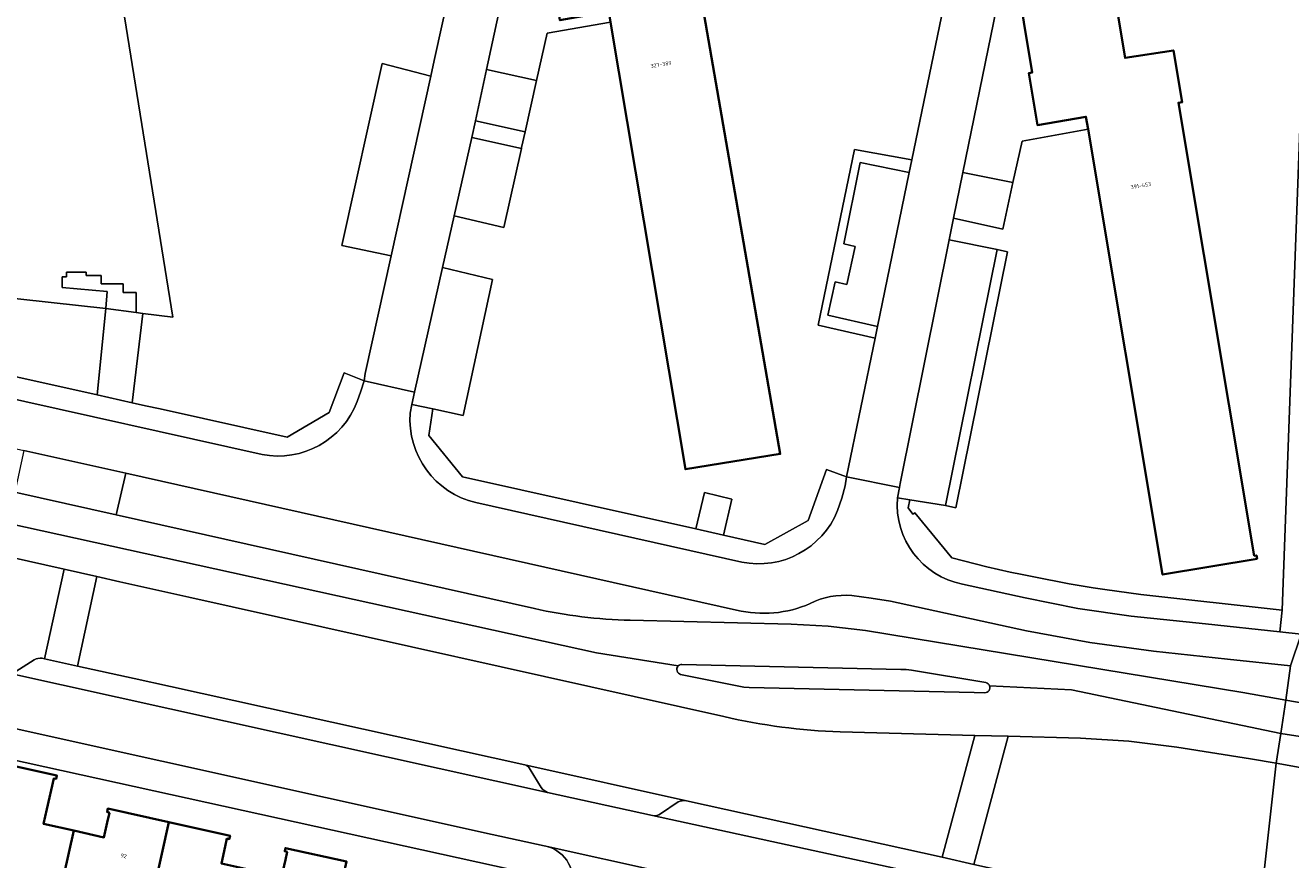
# Model space of a CAD drawing. Header units: metres. Extents: x 197700 to 204338, y 317132 to 325229.
# Tile 864 of 1056: x 203250 to 203368, y 320158 to 320236. Entities that reach past the tile are written whole.
import ezdxf
from ezdxf.enums import TextEntityAlignment as Align

# ---------------------------------------------------------------- set-up
doc = ezdxf.new("R2010")
doc.units = ezdxf.units.M
for name, color, linetype, lineweight in [('B-WE-GR-BEPLANTING_CULTUUR_HEESTERS-GV', 90, 'Continuous', 18), ('B-WE-IE-TERREINAFSCHEIDING_KUNSTMATIG_HEKWERK-G', 20, 'IE-TERREINAFSCHEIDING-KUNSTMATIG', 18), ('B-WE-OG-BEBOUWING-GV', 7, 'Continuous', 35), ('B-WE-OG-BEBOUWING-T18', 10, 'Continuous', 18), ('B-WE-OG-TERREIN_CULTUURSCHEIDING-GV', 7, 'Continuous', 18), ('B-WE-OG-TERREIN_ERF-GV', 7, 'Continuous', 18), ('B-WE-VH-VERHARDING_ASFALT-GV', 252, 'Continuous', 18), ('B-WE-VH-VERHARDING_BETONSTRAATSTEEN-GV', 252, 'Continuous', 18), ('B-WE-VH-VERHARDING_HALFVERHARDING-GV', 252, 'Continuous', 18), ('B-WE-VH-VERHARDING_OPEN-GV', 252, 'Continuous', 18), ('B-WE-VH-VERHARDING_TEGEL-GV', 252, 'Continuous', 18)]:
    doc.layers.add(name, color=color, linetype=linetype, lineweight=lineweight)
doc.styles.add('NLCS-ISO-M200-T18', font='NLCS-ISO.ttf', dxfattribs={"height": 0.36})
doc.linetypes.add('IE-TERREINAFSCHEIDING-KUNSTMATIG', pattern='A,4,[82,NLCS.SHX,S=0.75,R=90,X=0,Y=0],4,-2', length=10)

msp = doc.modelspace()

# ---------------------------------------------------------------- linework, layer by layer
at = {"layer": 'B-WE-GR-BEPLANTING_CULTUUR_HEESTERS-GV'}
for points in [[(203329.403, 320207.882), (203324.747, 320208.923), (203325.437, 320212.068), (203326.517, 320211.817), (203327.292, 320215.349), (203326.234, 320215.612), (203327.764, 320223.216), (203332.365, 320222.281), (203332.612, 320223.481), (203327.244, 320224.433), (203323.862, 320207.996), (203329.178, 320206.786)], [(203335.745, 320191.129), (203336.724, 320190.923), (203341.556, 320214.873), (203340.578, 320215.084)]]:
    msp.add_lwpolyline(points, close=True, dxfattribs=at)
for points in [[(203311.541, 320163.516), (203296.439, 320166.876)], [(203296.951, 320166.451), (203297.971, 320164.75)], [(203298.556, 320164.284), (203308.368, 320162.139)], [(203309.124, 320162.291), (203310.782, 320163.419)]]:
    msp.add_lwpolyline(points, dxfattribs=at)
for points in [[(203296.439, 320166.876, -0.2062812), (203296.951, 320166.451)], [(203297.971, 320164.75, 0.1094174), (203298.556, 320164.284)], [(203310.782, 320163.419, -0.1629376), (203311.541, 320163.516)], [(203308.368, 320162.139, 0.1841298), (203309.124, 320162.291)]]:
    msp.add_lwpolyline(points, format="xyb", dxfattribs=at)
at = {"layer": 'B-WE-IE-TERREINAFSCHEIDING_KUNSTMATIG_HEKWERK-G'}
for points in [[(203263.545, 320208.752), (203257.273, 320247.723)], [(203236.247, 320211.874), (203257.29, 320209.565)], [(203257.29, 320209.565), (203256.462, 320201.477)], [(203259.751, 320200.744), (203260.746, 320209.086)], [(203260.746, 320209.086), (203263.545, 320208.752)]]:
    msp.add_lwpolyline(points, dxfattribs=at)
at = {"layer": 'B-WE-OG-BEBOUWING-GV'}
for points in [[(203292.196, 320284.131), (203291.903, 320284.081), (203291.968, 320283.776), (203292.212, 320283.828), (203299.236, 320241.439), (203298.93, 320241.389), (203299.723, 320236.527), (203304.288, 320237.329), (203304.453, 320236.345), (203311.451, 320194.526), (203320.303, 320195.966), (203312.927, 320238.634), (203313.252, 320238.691), (203312.41, 320243.508), (203307.884, 320242.768), (203300.735, 320285.576)], [(203349.072, 320226.32), (203356.028, 320184.683), (203364.861, 320186.16), (203364.799, 320186.472), (203364.603, 320186.433), (203357.519, 320228.8), (203357.854, 320228.856), (203357.044, 320233.696), (203352.527, 320232.996), (203345.391, 320275.753), (203336.804, 320274.333), (203336.588, 320274.297), (203336.65, 320273.996), (203336.846, 320274.037), (203343.857, 320231.636), (203343.55, 320231.586), (203344.334, 320226.712), (203348.875, 320227.502)], [(203252.905, 320154.487), (203254.291, 320160.725), (203251.476, 320161.355), (203251.785, 320162.737), (203252.428, 320165.61), (203252.643, 320165.562), (203252.713, 320165.874), (203246.636, 320167.235), (203246.572, 320166.921), (203246.78, 320166.877), (203246.111, 320163.86), (203244.354, 320164.249), (203243.51, 320160.438), (203245.286, 320160.053), (203244.636, 320157.145), (203250.179, 320155.906), (203250.007, 320155.135)], [(203254.291, 320160.725), (203252.905, 320154.487), (203252.409, 320152.256), (203260.708, 320150.412), (203261.201, 320152.632), (203263.177, 320161.523), (203257.464, 320162.792), (203257.408, 320162.475), (203257.62, 320162.387), (203257.415, 320161.475), (203257.106, 320160.094)], [(203269.508, 320150.774), (203270.9, 320157.042), (203268.089, 320157.666), (203268.438, 320159.238), (203268.605, 320159.989), (203268.82, 320159.942), (203268.889, 320160.254), (203263.177, 320161.523), (203261.201, 320152.632)], [(203270.9, 320157.042), (203269.508, 320150.774), (203277.802, 320148.92), (203279.779, 320157.836), (203274.073, 320159.101), (203274.009, 320158.794), (203274.226, 320158.73), (203274.061, 320157.988), (203273.712, 320156.417)]]:
    msp.add_lwpolyline(points, close=True, dxfattribs=at)
at = {"layer": 'B-WE-OG-TERREIN_CULTUURSCHEIDING-GV'}
for points in [[(203353.988, 320182.813), (203367.21, 320181.356), (203370.935, 320283.303)], [(203345.391, 320275.753), (203352.527, 320232.996), (203357.044, 320233.696), (203357.854, 320228.856), (203357.519, 320228.8), (203364.603, 320186.433), (203364.799, 320186.472), (203364.861, 320186.16), (203356.028, 320184.683), (203349.072, 320226.32), (203342.904, 320225.226), (203342.047, 320221.333), (203341.091, 320216.987), (203336.503, 320217.999), (203336.093, 320215.992), (203340.578, 320215.084), (203341.556, 320214.873), (203336.724, 320190.923), (203335.745, 320191.129), (203332.403, 320191.661), (203332.253, 320190.909), (203332.703, 320190.324), (203332.876, 320190.45), (203336.33, 320186.229)], [(203230.833, 320245.195), (203236.247, 320211.874), (203257.29, 320209.565), (203257.408, 320211.138), (203253.192, 320211.519), (203253.192, 320211.831), (203253.192, 320212.529), (203253.625, 320212.529), (203253.625, 320212.961), (203255.45, 320212.961), (203255.45, 320212.649), (203256.844, 320212.649), (203256.844, 320211.856), (203258.91, 320211.856), (203258.91, 320211.062), (203260.111, 320211.062), (203260.111, 320209.174), (203260.746, 320209.086), (203263.545, 320208.752), (203257.273, 320247.723)], [(203257.273, 320247.723), (203263.545, 320208.752), (203260.746, 320209.086), (203259.751, 320200.744)], [(203259.751, 320200.744), (203261.007, 320200.464), (203262.358, 320200.163), (203274.22, 320197.518), (203278.154, 320199.825), (203279.545, 320203.537), (203281.425, 320202.799), (203281.533, 320203.492), (203283.955, 320214.486), (203279.348, 320215.459), (203283.114, 320232.462), (203287.661, 320231.305), (203287.977, 320232.742), (203291.092, 320246.878)], [(203312.927, 320238.634), (203320.303, 320195.966), (203311.451, 320194.526), (203304.453, 320236.345), (203298.521, 320235.318), (203297.535, 320230.894), (203296.463, 320226.084), (203296.139, 320224.628), (203296.119, 320224.539), (203294.492, 320217.137), (203289.833, 320218.232), (203288.747, 320213.384), (203293.419, 320212.274), (203290.68, 320199.55), (203287.854, 320200.181), (203287.461, 320197.675), (203290.618, 320193.832), (203312.416, 320188.948), (203313.229, 320192.341), (203315.796, 320191.725), (203314.992, 320188.371), (203318.87, 320187.502), (203322.909, 320189.733), (203324.641, 320194.495), (203326.509, 320193.815), (203329.178, 320206.786), (203323.862, 320207.996), (203327.244, 320224.433), (203332.612, 320223.481), (203335.555, 320237.791)], [(203251.33, 320176.849), (203251.564, 320176.797), (203253.404, 320185.176), (203140.58, 320210.49)], [(203316.211, 320181.353), (203259.159, 320194.156), (203258.26, 320190.25), (203297.331, 320181.494)], [(203256.443, 320184.494), (203254.632, 320176.119), (203259.945, 320174.944), (203263.316, 320174.199), (203296.439, 320166.876), (203311.541, 320163.516), (203335.432, 320158.232), (203338.498, 320169.639), (203325.919, 320169.96)], [(203315.029, 320171.39), (203265.034, 320182.571), (203261.964, 320183.257), (203261.665, 320183.324), (203258.606, 320184.009), (203256.443, 320184.494)], [(203306.276, 320180.409), (203321.319, 320180.037), (203324.799, 320179.849), (203328.261, 320179.444), (203363.544, 320173.635), (203367.566, 320172.934), (203367.986, 320176.127), (203362.094, 320176.765), (203355.187, 320177.506), (203349.224, 320178.321), (203343.306, 320179.414), (203330.602, 320182.176), (203328.808, 320182.485), (203327.003, 320182.706)], [(203248.883, 320175.598), (203250.596, 320176.687)]]:
    msp.add_lwpolyline(points, dxfattribs=at)
for points in [[(203245.401, 320203.943), (203256.462, 320201.477), (203257.29, 320209.565), (203236.247, 320211.874), (203230.833, 320245.195), (203231.506, 320245.259), (203231.274, 320247.09), (203228.744, 320246.791), (203227.944, 320243.246), (203227.181, 320239.85), (203227.344, 320235.31), (203227.926, 320230.579), (203228.939, 320224.566), (203229.569, 320218.367), (203229.668, 320213.049), (203228.901, 320207.656), (203240.374, 320205.074), (203241.067, 320208.154), (203241.945, 320207.957), (203241.471, 320205.851), (203244.008, 320205.281), (203244.462, 320207.298), (203245.34, 320207.1), (203244.666, 320204.108)], [(203338.398, 320157.576), (203357.662, 320153.315), (203361.391, 320152.49), (203362.725, 320152.417), (203364.983, 320152.152), (203366.66, 320167.041), (203364.255, 320167.432), (203357.37, 320168.549), (203352.88, 320169.096), (203348.368, 320169.388), (203341.618, 320169.56)]]:
    msp.add_lwpolyline(points, close=True, dxfattribs=at)
for points in [[(203336.33, 320186.229, 0.032735), (203353.988, 320182.813)], [(203323.116, 320181.968, -0.1631974), (203316.211, 320181.353)], [(203327.003, 320182.706, 0.1441019), (203323.116, 320181.968)], [(203297.331, 320181.494, 0.048193), (203306.276, 320180.409)], [(203250.596, 320176.687, -0.2034722), (203251.33, 320176.849)], [(203325.919, 320169.96, -0.04759), (203315.029, 320171.39)]]:
    msp.add_lwpolyline(points, format="xyb", dxfattribs=at)
at = {"layer": 'B-WE-OG-TERREIN_ERF-GV'}
for points in [[(203297.011, 320156.679), (203244.773, 320168.207)], [(203246.636, 320167.235), (203252.713, 320165.874), (203252.643, 320165.562), (203252.428, 320165.61), (203251.785, 320162.737), (203251.476, 320161.355), (203254.291, 320160.725), (203257.106, 320160.094), (203257.415, 320161.475), (203257.62, 320162.387), (203257.408, 320162.475), (203257.464, 320162.792), (203263.177, 320161.523), (203268.889, 320160.254), (203268.82, 320159.942), (203268.605, 320159.989), (203268.438, 320159.238), (203268.089, 320157.666)], [(203274.061, 320157.988), (203274.226, 320158.73), (203274.009, 320158.794), (203274.073, 320159.101), (203279.779, 320157.836)]]:
    msp.add_lwpolyline(points, dxfattribs=at)
at = {"layer": 'B-WE-VH-VERHARDING_ASFALT-GV'}
for points in [[(203095.439, 320229.303), (203096.217, 320229.135), (203119.205, 320223.961), (203126.475, 320222.343), (203152.51, 320210.936), (203152.453, 320210.78), (203155.768, 320209.821), (203303.148, 320177.362), (203310.775, 320176.127)], [(203094.327, 320228.363), (203093.871, 320228.461), (203093.21, 320224.504), (203097.136, 320223.631), (203103.133, 320222.298), (203103.957, 320222.115), (203113.876, 320219.9), (203117.727, 320218.769), (203121.468, 320217.311), (203131.548, 320212.901), (203133.429, 320212.227), (203135.348, 320211.664), (203139.001, 320210.844), (203140.58, 320210.49), (203253.404, 320185.176), (203256.443, 320184.494), (203258.606, 320184.009), (203261.665, 320183.324), (203261.964, 320183.257), (203265.034, 320182.571), (203315.029, 320171.39)], [(203310.775, 320176.127), (203303.148, 320177.362), (203155.768, 320209.821), (203152.453, 320210.78), (203152.437, 320210.736), (203136.719, 320214.342), (203119.154, 320221.994), (203095.191, 320227.32)], [(203271.886, 320195.903), (203246.479, 320201.574), (203226.373, 320206.093), (203201.674, 320211.626), (203181.759, 320216.073), (203157.384, 320221.555)], [(203155.916, 320217.258), (203249.63, 320196.274), (203259.159, 320194.156), (203316.211, 320181.353)], [(203297.331, 320181.494), (203258.26, 320190.25), (203248.774, 320192.379), (203161.839, 320211.834)], [(203285.722, 320199.787), (203285.877, 320200.576), (203286.138, 320201.742), (203281.425, 320202.799), (203281.128, 320201.815), (203280.763, 320200.856)], [(203331.252, 320191.844), (203331.449, 320192.826), (203326.509, 320193.815), (203326.386, 320192.98), (203326.059, 320191.809), (203325.667, 320190.66)], [(203316.708, 320185.852), (203291.864, 320191.405)], [(203327.003, 320182.706), (203328.808, 320182.485), (203330.602, 320182.176), (203343.306, 320179.414), (203349.224, 320178.321), (203355.187, 320177.506), (203362.094, 320176.765), (203367.986, 320176.127), (203368.981, 320179.096), (203366.991, 320179.31), (203360.033, 320180.057), (203353.089, 320180.798), (203348.123, 320181.511), (203343.203, 320182.492), (203337.329, 320183.781)], [(203339.872, 320174.271), (203347.537, 320173.902), (203367.088, 320169.826), (203367.566, 320172.934), (203363.544, 320173.635), (203328.261, 320179.444), (203324.799, 320179.849), (203321.319, 320180.037), (203306.276, 320180.409)], [(203368.981, 320179.096), (203367.986, 320176.127), (203367.566, 320172.934), (203378.16, 320171.086), (203378.3, 320176.068), (203378.189, 320179.253)], [(203311.112, 320176.277), (203331.572, 320175.794), (203332.075, 320175.791), (203332.576, 320175.742), (203339.514, 320174.569)], [(203298.527, 320159.248), (203309.203, 320156.88), (203315.065, 320155.564), (203361.254, 320145.357), (203362.725, 320152.417), (203361.391, 320152.49), (203357.662, 320153.315), (203357.262, 320151.495), (203308.368, 320162.139), (203298.556, 320164.284), (203248.216, 320175.455), (203247.611, 320175.59), (203246.842, 320170.691), (203246.915, 320170.676), (203293.38, 320160.37), (203298.256, 320159.308)], [(203339.423, 320173.631), (203338.415, 320173.647), (203317.404, 320174.121), (203316.908, 320174.136), (203316.421, 320174.231), (203310.997, 320175.332)], [(203325.919, 320169.96), (203338.498, 320169.639), (203341.604, 320169.56), (203341.618, 320169.56), (203348.368, 320169.388), (203352.88, 320169.096), (203357.37, 320168.549), (203364.255, 320167.432), (203366.66, 320167.041), (203367.088, 320169.826), (203347.537, 320173.902), (203339.872, 320174.271)], [(203400.681, 320166.464), (203387.744, 320169.295), (203381.62, 320170.461), (203378.16, 320171.086), (203367.566, 320172.934), (203367.088, 320169.826), (203374.356, 320168.677), (203379.97, 320167.657), (203393.535, 320165.007), (203400.794, 320163.449), (203409.124, 320161.419), (203413.09, 320160.559), (203418.012, 320159.939), (203423.937, 320159.27), (203434.241, 320158.831), (203441.712, 320158.763), (203448.368, 320158.967), (203452.941, 320159.228), (203459.908, 320159.705), (203467.351, 320160.42), (203473.983, 320161.374), (203481.047, 320162.6), (203484.054, 320163.181), (203485.578, 320163.531)], [(203485.578, 320163.531), (203484.054, 320163.181), (203481.047, 320162.6), (203473.983, 320161.374), (203467.351, 320160.42), (203459.908, 320159.705), (203452.941, 320159.228), (203448.368, 320158.967), (203441.712, 320158.763), (203434.241, 320158.831), (203423.937, 320159.27), (203418.012, 320159.939), (203413.09, 320160.559), (203409.124, 320161.419), (203400.794, 320163.449), (203393.535, 320165.007), (203379.97, 320167.657), (203374.356, 320168.677), (203367.088, 320169.826), (203366.66, 320167.041), (203377.477, 320165.086), (203380.873, 320164.457), (203386.56, 320163.41), (203397.525, 320160.998)]]:
    msp.add_lwpolyline(points, dxfattribs=at)
for points in [[(203280.763, 320200.856, -0.3645011), (203271.886, 320195.903)], [(203291.864, 320191.405, -0.3677855), (203285.722, 320199.787)], [(203337.329, 320183.781, -0.380465), (203331.252, 320191.844)], [(203325.667, 320190.66, -0.3612974), (203316.708, 320185.852)], [(203316.211, 320181.353, 0.1631974), (203323.116, 320181.968)], [(203323.116, 320181.968, -0.1441019), (203327.003, 320182.706)], [(203306.276, 320180.409, -0.048193), (203297.331, 320181.494)], [(203310.997, 320175.332, -0.5658228), (203310.775, 320176.127)], [(203310.775, 320176.127, -0.1954304), (203311.112, 320176.277)], [(203339.872, 320174.271, -0.5298126), (203339.423, 320173.631)], [(203339.514, 320174.569, -0.2622323), (203339.872, 320174.271)], [(203315.029, 320171.39, 0.04759), (203325.919, 320169.96)], [(203298.256, 320159.308, -0.0218845), (203298.527, 320159.248)]]:
    msp.add_lwpolyline(points, format="xyb", dxfattribs=at)
msp.add_lwpolyline([(203377.477, 320165.086), (203366.66, 320167.041), (203364.983, 320152.152), (203368.677, 320151.716), (203375.585, 320150.902)], close=True, dxfattribs=at)
at = {"layer": 'B-WE-VH-VERHARDING_BETONSTRAATSTEEN-GV'}
for points in [[(203289.833, 320218.232), (203291.48, 320225.561), (203291.815, 320227.108), (203292.856, 320231.924), (203296.06, 320246.747), (203292.925, 320265.848), (203288.099, 320264.98), (203288.517, 320262.451), (203290.829, 320248.469), (203291.004, 320247.413), (203291.092, 320246.878), (203287.977, 320232.742), (203287.661, 320231.305), (203283.955, 320214.486), (203281.533, 320203.492), (203281.425, 320202.799), (203286.138, 320201.742), (203288.747, 320213.384)], [(203336.503, 320217.999), (203337.381, 320222.294), (203340.523, 320237.664), (203337.5, 320256.172), (203332.677, 320255.382), (203333.088, 320252.87), (203335.41, 320238.677), (203335.555, 320237.791), (203332.612, 320223.481), (203332.365, 320222.281), (203329.403, 320207.882), (203329.178, 320206.786), (203326.509, 320193.815), (203331.449, 320192.826), (203331.524, 320193.203), (203336.093, 320215.992)], [(203287.661, 320231.305), (203283.114, 320232.462), (203279.348, 320215.459), (203283.955, 320214.486)], [(203297.535, 320230.894), (203292.856, 320231.924), (203291.815, 320227.108), (203296.463, 320226.084)], [(203291.48, 320225.561), (203289.833, 320218.232), (203294.492, 320217.137), (203296.119, 320224.539)], [(203332.365, 320222.281), (203327.764, 320223.216), (203326.234, 320215.612), (203327.292, 320215.349), (203326.517, 320211.817), (203325.437, 320212.068), (203324.747, 320208.923), (203329.403, 320207.882)], [(203337.381, 320222.294), (203336.503, 320217.999), (203341.091, 320216.987), (203342.047, 320221.333)], [(203331.449, 320192.826), (203331.252, 320191.844), (203332.403, 320191.661), (203335.745, 320191.129), (203340.578, 320215.084), (203336.093, 320215.992), (203331.524, 320193.203)], [(203287.854, 320200.181), (203290.68, 320199.55), (203293.419, 320212.274), (203288.747, 320213.384), (203286.138, 320201.742), (203285.877, 320200.576)]]:
    msp.add_lwpolyline(points, close=True, dxfattribs=at)
for points in [[(203250.596, 320176.687), (203248.883, 320175.598)], [(203259.945, 320174.944), (203254.632, 320176.119), (203251.564, 320176.797), (203251.33, 320176.849)], [(203248.216, 320175.455), (203298.556, 320164.284)], [(203296.439, 320166.876), (203263.316, 320174.199), (203259.945, 320174.944)], [(203297.971, 320164.75), (203296.951, 320166.451)], [(203310.782, 320163.419), (203309.124, 320162.291)], [(203357.662, 320153.315), (203338.398, 320157.576), (203335.432, 320158.232), (203311.541, 320163.516)], [(203308.368, 320162.139), (203357.262, 320151.495), (203357.662, 320153.315)], [(203309.203, 320156.88), (203298.527, 320159.248)]]:
    msp.add_lwpolyline(points, dxfattribs=at)
for points in [[(203251.33, 320176.849, 0.2034722), (203250.596, 320176.687)], [(203296.951, 320166.451, 0.2062812), (203296.439, 320166.876)], [(203298.556, 320164.284, -0.1094174), (203297.971, 320164.75)], [(203311.541, 320163.516, 0.1629376), (203310.782, 320163.419)], [(203309.124, 320162.291, -0.1841298), (203308.368, 320162.139)], [(203298.527, 320159.248, -0.4329505), (203300.735, 320155.132)]]:
    msp.add_lwpolyline(points, format="xyb", dxfattribs=at)
at = {"layer": 'B-WE-VH-VERHARDING_HALFVERHARDING-GV'}
msp.add_lwpolyline([(203256.462, 320201.477), (203259.751, 320200.744), (203260.746, 320209.086), (203260.111, 320209.174), (203257.29, 320209.565)], close=True, dxfattribs=at)
at = {"layer": 'B-WE-VH-VERHARDING_OPEN-GV'}
for points in [[(203296.139, 320224.628), (203296.463, 320226.084), (203291.815, 320227.108), (203291.48, 320225.561), (203296.119, 320224.539)], [(203249.63, 320196.274), (203248.774, 320192.379), (203258.26, 320190.25), (203259.159, 320194.156)], [(203312.416, 320188.948), (203314.992, 320188.371), (203315.796, 320191.725), (203313.229, 320192.341)]]:
    msp.add_lwpolyline(points, close=True, dxfattribs=at)
for points in [[(203310.775, 320176.127, 0.5658228), (203310.997, 320175.332)], [(203311.112, 320176.277, 0.1954304), (203310.775, 320176.127)], [(203339.423, 320173.631, 0.5298126), (203339.872, 320174.271)], [(203339.872, 320174.271, 0.2622323), (203339.514, 320174.569)]]:
    msp.add_lwpolyline(points, format="xyb", dxfattribs=at)
for points in [[(203339.514, 320174.569), (203332.576, 320175.742), (203332.075, 320175.791), (203331.572, 320175.794), (203311.112, 320176.277)], [(203310.997, 320175.332), (203316.421, 320174.231), (203316.908, 320174.136), (203317.404, 320174.121), (203338.415, 320173.647), (203339.423, 320173.631)]]:
    msp.add_lwpolyline(points, dxfattribs=at)
at = {"layer": 'B-WE-VH-VERHARDING_TEGEL-GV'}
for points in [[(203370.995, 320181.02), (203371.097, 320183.656), (203370.959, 320184.351), (203370.598, 320184.961), (203369.692, 320186.001), (203369.286, 320186.661), (203369.219, 320187.434), (203369.348, 320191.845), (203372.575, 320281.091), (203374.714, 320283.112), (203374.812, 320285.788), (203372.823, 320287.957), (203373.631, 320312.159), (203375.694, 320313.632), (203375.695, 320316.424), (203375.669, 320319.216), (203373.664, 320319.672), (203372.812, 320315.823), (203371.876, 320311.663), (203370.974, 320285.016), (203370.935, 320283.303), (203367.21, 320181.356)], [(203261.007, 320200.464), (203259.751, 320200.744), (203256.462, 320201.477), (203245.401, 320203.943), (203244.666, 320204.108), (203243.788, 320204.306), (203241.252, 320204.877), (203240.374, 320205.074), (203228.901, 320207.656), (203227.003, 320208.083), (203200.051, 320214.106), (203184.082, 320217.683), (203155.787, 320224.007), (203152.882, 320228.075), (203153.252, 320232.384), (203151.464, 320232.794), (203151.068, 320230.413), (203150.89, 320229.723)], [(203157.384, 320221.555), (203181.759, 320216.073), (203201.674, 320211.626), (203226.373, 320206.093), (203246.479, 320201.574), (203271.886, 320195.903)], [(203280.763, 320200.856), (203281.128, 320201.815), (203281.425, 320202.799), (203279.545, 320203.537), (203278.154, 320199.825), (203274.22, 320197.518), (203262.358, 320200.163), (203261.007, 320200.464)], [(203325.667, 320190.66), (203326.059, 320191.809), (203326.386, 320192.98), (203326.509, 320193.815), (203324.641, 320194.495), (203322.909, 320189.733), (203318.87, 320187.502), (203314.992, 320188.371), (203312.416, 320188.948), (203290.618, 320193.832), (203287.461, 320197.675), (203287.854, 320200.181), (203285.877, 320200.576), (203285.722, 320199.787)], [(203291.864, 320191.405), (203316.708, 320185.852)], [(203336.33, 320186.229), (203332.876, 320190.45), (203332.703, 320190.324), (203332.253, 320190.909), (203332.403, 320191.661), (203331.252, 320191.844)], [(203337.329, 320183.781), (203343.203, 320182.492), (203348.123, 320181.511), (203353.089, 320180.798), (203360.033, 320180.057), (203366.991, 320179.31), (203367.21, 320181.356)], [(203367.21, 320181.356), (203353.988, 320182.813)], [(203367.21, 320181.356), (203366.991, 320179.31), (203368.981, 320179.096)], [(203298.256, 320159.308), (203293.38, 320160.37), (203246.915, 320170.676), (203246.842, 320170.691)], [(203244.773, 320168.207), (203297.011, 320156.679), (203299.467, 320156.15), (203300.735, 320155.132)]]:
    msp.add_lwpolyline(points, dxfattribs=at)
for points in [[(203292.856, 320231.924), (203297.535, 320230.894), (203298.521, 320235.318), (203304.453, 320236.345), (203304.288, 320237.329), (203299.723, 320236.527), (203298.93, 320241.389), (203299.236, 320241.439), (203292.212, 320283.828), (203291.968, 320283.776), (203291.903, 320284.081), (203292.196, 320284.131), (203291.755, 320286.81), (203291.638, 320287.519), (203289.429, 320287.177), (203292.925, 320265.848), (203296.06, 320246.747)], [(203336.804, 320274.333), (203336.228, 320277.658), (203334.003, 320277.318), (203337.5, 320256.172), (203340.523, 320237.664), (203337.381, 320222.294), (203342.047, 320221.333), (203342.904, 320225.226), (203349.072, 320226.32), (203348.875, 320227.502), (203344.334, 320226.712), (203343.55, 320231.586), (203343.857, 320231.636), (203336.846, 320274.037), (203336.65, 320273.996), (203336.588, 320274.297)], [(203257.29, 320209.565), (203260.111, 320209.174), (203260.111, 320211.062), (203258.91, 320211.062), (203258.91, 320211.856), (203256.844, 320211.856), (203256.844, 320212.649), (203255.45, 320212.649), (203255.45, 320212.961), (203253.625, 320212.961), (203253.625, 320212.529), (203253.192, 320212.529), (203253.192, 320211.831), (203253.192, 320211.519), (203257.408, 320211.138)], [(203254.632, 320176.119), (203256.443, 320184.494), (203253.404, 320185.176), (203251.564, 320176.797)], [(203338.498, 320169.639), (203335.432, 320158.232), (203338.398, 320157.576), (203341.618, 320169.56), (203341.604, 320169.56)]]:
    msp.add_lwpolyline(points, close=True, dxfattribs=at)
for points in [[(203271.886, 320195.903, 0.3645011), (203280.763, 320200.856)], [(203285.722, 320199.787, 0.3677855), (203291.864, 320191.405)], [(203331.252, 320191.844, 0.380465), (203337.329, 320183.781)], [(203316.708, 320185.852, 0.3612974), (203325.667, 320190.66)], [(203353.988, 320182.813, -0.032735), (203336.33, 320186.229)], [(203298.527, 320159.248, 0.0218845), (203298.256, 320159.308)], [(203300.735, 320155.132, 0.4329505), (203298.527, 320159.248)]]:
    msp.add_lwpolyline(points, format="xyb", dxfattribs=at)

# ---------------------------------------------------------------- texts
at = {"layer": 'B-WE-OG-BEBOUWING-T18', "style": 'NLCS-ISO-M200-T18'}
for s, rotation, p in [('327-389', 9.5, (203309.17, 320232.39)), ('391-453', 9.4, (203354.006, 320221.059)), ('92', 347.5, (203258.953, 320158.364))]:
    msp.add_text(s, height=0.36, rotation=rotation, dxfattribs=at).set_placement(p, align=Align.MIDDLE)

doc.saveas('drawing.dxf')
